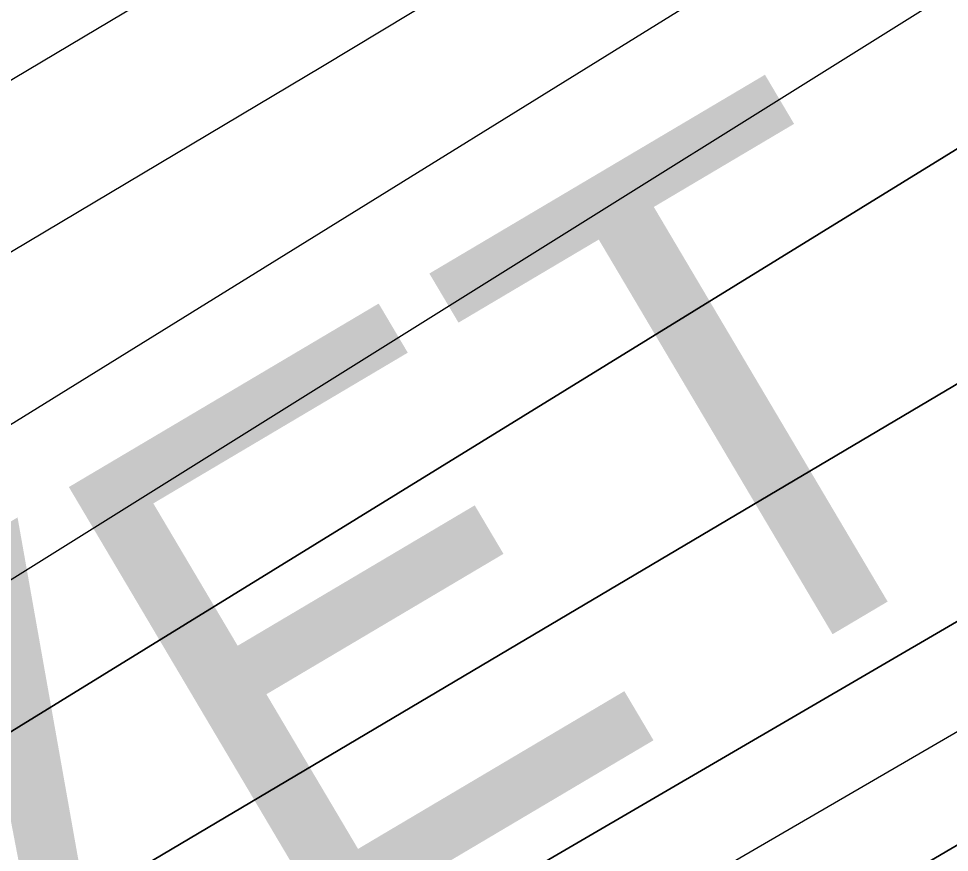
# Model space of a CAD drawing. Extents: x 3445503 to 3483459, y 540493 to 566012.
# Drawn here: x 3477864.8 to 3478045.2, y 552513.4 to 552675.1 of the extents above; entities that cross this region are included whole.
import ezdxf

# ---------------------------------------------------------------- set-up
doc = ezdxf.new("R2010")
doc.units = 0
for name, color, linetype in [('V-RIVR-EDGE', 7, 'Continuous'), ('V-RRAP-RVMT-IDEN', 7, 'Continuous'), ('V-TOPO-DPTH', 7, 'Continuous'), ('V-TOPO-MAJR', 7, 'Continuous'), ('V-TOPO-MINR', 7, 'Continuous')]:
    doc.layers.add(name, color=color, linetype=linetype)

msp = doc.modelspace()

# ---------------------------------------------------------------- linework, layer by layer
at = {"layer": 'V-RIVR-EDGE'}
msp.add_spline([(3479768.78, 553521.55), (3479746.85, 553508.04), (3479737.45, 553501.46), (3479731.18, 553496.26), (3479729.08, 553493.14), (3479725.6, 553490.02), (3479718.29, 553485.52), (3479706.45, 553476.86), (3479686.25, 553464.74), (3479678.25, 553459.54), (3479670.23, 553450.53), (3479664.99, 553441.5), (3479660.81, 553438.73), (3479644.1, 553429.38), (3479636.44, 553424.54), (3479630.52, 553419.34), (3479624.25, 553415.88), (3479613.81, 553408.6), (3479606.84, 553403.06), (3479601.27, 553397.86), (3479591.17, 553391.62), (3479577.95, 553387.14), (3479560.89, 553376.75), (3479543.12, 553362.19), (3479535.8, 553352.48), (3479527.79, 553346.24), (3479508.98, 553333.42), (3479481.83, 553316.46), (3479463.37, 553303.99), (3479444.57, 553290.48), (3479413.57, 553266.92), (3479396.5, 553253.05), (3479388.14, 553245.77), (3479367.24, 553230.18), (3479334.51, 553209.06), (3479314.32, 553195.9), (3479313.62, 553194.51), (3479310.83, 553192.43), (3479300.74, 553188.28), (3479298.65, 553187.24), (3479295.17, 553183.08), (3479290.29, 553178.23), (3479282.98, 553173.38), (3479278.1, 553170.61), (3479275.32, 553170.27), (3479273.93, 553170.27), (3479272.54, 553172.01), (3479268.36, 553168.2), (3479263.48, 553163.69), (3479260.7, 553161.96), (3479256.87, 553159.54), (3479254.08, 553156.76), (3479250.6, 553156.08), (3479247.13, 553157.13), (3479245.39, 553157.13), (3479244, 553155.05), (3479240.85, 553149.5), (3479226.23, 553141.19), (3479210.22, 553131.15), (3479205.34, 553125.25), (3479200.46, 553121.44), (3479196.98, 553121.1), (3479190.73, 553124.24), (3479181.67, 553116.62), (3479172.62, 553108.99), (3479164.96, 553106.23), (3479157.31, 553102.77), (3479146.17, 553097.93), (3479136.77, 553091.35), (3479123.19, 553082), (3479107.87, 553071.61), (3479086.28, 553058.8), (3479076.54, 553055.35), (3479062.62, 553051.21), (3479060.53, 553049.82), (3479055.65, 553042.88), (3479050.43, 553038.72), (3479038.25, 553033.54), (3479032.32, 553029.04), (3479026.75, 553025.92), (3479019.45, 553023.51), (3479013.53, 553021.43), (3479007.61, 553016.93), (3478996.81, 553006.87), (3478989.85, 553002.37), (3478976.96, 552993.71), (3478963.39, 552987.14), (3478949.11, 552976.4), (3478929.6, 552960.46), (3478919.85, 552952.49), (3478912.89, 552947.98), (3478904.18, 552943.49), (3478895.83, 552940.03), (3478888.18, 552936.57), (3478872.86, 552926.53), (3478856.15, 552916.84), (3478849.18, 552911.64), (3478840.48, 552906.1), (3478830.38, 552901.61), (3478823.07, 552896.76), (3478809.49, 552888.1), (3478791.04, 552877.02), (3478781.99, 552871.83), (3478772.24, 552865.94), (3478747.18, 552851.75), (3478719.68, 552837.57), (3478679.99, 552815.42), (3478675.12, 552811.95), (3478668.51, 552811.27), (3478665.38, 552810.59), (3478658.76, 552806.08), (3478650.75, 552797.76), (3478644.14, 552795), (3478637.52, 552791.19), (3478629.87, 552790.16), (3478624.65, 552788.44), (3478615.95, 552781.86), (3478609.68, 552777), (3478596.45, 552769.39), (3478586.35, 552764.2), (3478563.73, 552755.22), (3478549.11, 552747.26), (3478537.62, 552739.64), (3478534.49, 552736.52), (3478530.31, 552735.48), (3478525.8, 552736.89), (3478523.36, 552735.85), (3478508.74, 552726.85), (3478487.15, 552713), (3478471.84, 552704.69), (3478459.65, 552698.12), (3478454.78, 552698.13), (3478447.13, 552695.37), (3478427.99, 552686.72), (3478402.58, 552675.31), (3478364.29, 552653.85), (3478354.55, 552649.01), (3478341.32, 552642.79), (3478325.31, 552634.48), (3478319.05, 552632.07), (3478313.48, 552631.04), (3478306.52, 552627.23), (3478298.51, 552622.73), (3478288.77, 552617.54), (3478282.15, 552615.12), (3478278.32, 552612.7), (3478266.49, 552608.56), (3478237.61, 552595.77), (3478219.16, 552586.42), (3478213.94, 552582.96), (3478209.76, 552580.19), (3478197.24, 552577.09), (3478186.45, 552571.56), (3478177.4, 552566.02), (3478168, 552560.83), (3478155.82, 552555.29), (3478148.85, 552550.45), (3478134.93, 552543.87), (3478115.79, 552536.27), (3478103.95, 552529.35), (3478095.6, 552523.46), (3478092.46, 552521.73), (3478088.98, 552519.65), (3478085.15, 552515.49), (3478080.28, 552513.77), (3478067.41, 552510.32), (3478053.13, 552498.88), (3478047.56, 552497.51), (3478043.04, 552496.82), (3478041.3, 552495.79), (3478039.21, 552493.7), (3478021.1, 552479.84), (3478004.03, 552467.72), (3477990.8, 552457.67), (3477982.09, 552452.83), (3477973.04, 552444.85), (3477967.38, 552440.81)], degree=3, dxfattribs=at)
at = {"layer": 'V-TOPO-DPTH'}
for points in [[(3478795.82, 553002.61), (3478369.62, 552746.78), (3478365.81, 552744.49), (3478363.91, 552743.35), (3478360.44, 552741.25), (3478359.33, 552740.58), (3478355.97, 552738.58), (3478352.61, 552736.6), (3478351.48, 552735.95), (3477636.86, 552319.29), (3477615.87, 552307.07), (3477594.86, 552294.87), (3477573.84, 552282.71), (3477552.81, 552270.57), (3477531.75, 552258.47), (3477510.67, 552246.4), (3477489.56, 552234.38), (3477468.44, 552222.39), (3476838.65, 551865.98)], [(3476838.65, 551865.98), (3477468.44, 552222.39), (3477489.56, 552234.38), (3477510.67, 552246.4), (3477531.75, 552258.47), (3477552.81, 552270.57), (3477573.84, 552282.71), (3477594.86, 552294.87), (3477615.87, 552307.07), (3477636.86, 552319.29), (3478351.48, 552735.95), (3478352.61, 552736.6), (3478355.97, 552738.58), (3478359.33, 552740.58), (3478360.44, 552741.25), (3478363.91, 552743.35), (3478365.81, 552744.49), (3478369.62, 552746.78), (3478795.82, 553002.61)], [(3477007.21, 552045.42), (3477086.62, 552085.01), (3477165.53, 552125.59), (3477243.66, 552167.63), (3477321.28, 552210.64), (3477453.11, 552285.32), (3477464.4, 552291.79), (3477475.63, 552298.35), (3477486.79, 552305.03), (3477497.9, 552311.79), (3478125.76, 552698.62), (3478155.83, 552717.08), (3478185.94, 552735.46), (3478216.12, 552753.74), (3478246.34, 552771.94), (3478276.63, 552790.03), (3478306.98, 552808.02), (3478337.41, 552825.88), (3478367.89, 552843.64), (3478555.68, 552952.5)], [(3478555.68, 552952.5), (3478367.89, 552843.64), (3478337.41, 552825.88), (3478306.98, 552808.02), (3478276.63, 552790.03), (3478246.34, 552771.94), (3478216.12, 552753.74), (3478185.94, 552735.46), (3478155.83, 552717.08), (3478125.76, 552698.62), (3477497.9, 552311.79), (3477486.79, 552305.03), (3477475.63, 552298.35), (3477464.4, 552291.79), (3477453.11, 552285.32), (3477321.28, 552210.64), (3477243.66, 552167.63), (3477165.53, 552125.59), (3477086.62, 552085.01), (3477007.21, 552045.42)], [(3478457.82, 552846.62), (3478367.37, 552793.56), (3478349.06, 552782.81), (3478330.75, 552772.05), (3478312.46, 552761.26), (3478294.18, 552750.47), (3478057.4, 552610.56), (3477963.01, 552554.72), (3477868.67, 552498.82), (3477774.38, 552442.82), (3477680.12, 552386.76), (3477538.48, 552302.42), (3477515.02, 552288.57), (3477491.5, 552274.84), (3477467.88, 552261.28), (3477444.18, 552247.85), (3477063.62, 552033.86), (3476966.8, 551979.8)], [(3478457.82, 552846.62), (3478367.37, 552793.56), (3478349.06, 552782.81), (3478330.75, 552772.05), (3478312.46, 552761.26), (3478294.18, 552750.47), (3478057.4, 552610.56), (3477963.01, 552554.72), (3477868.67, 552498.82), (3477774.38, 552442.82), (3477680.12, 552386.76), (3477538.48, 552302.42), (3477515.02, 552288.57), (3477491.5, 552274.84), (3477467.88, 552261.28), (3477444.18, 552247.85), (3477063.62, 552033.86), (3476966.8, 551979.8)], [(3476574.26, 551672.89), (3477109.2, 551978.09), (3477179.37, 552018.02), (3477249.59, 552057.85), (3477319.91, 552097.52), (3477390.28, 552137.09), (3477509.3, 552203.85), (3477520.2, 552209.98), (3477531.07, 552216.15), (3477541.92, 552222.36), (3477552.76, 552228.6), (3477946.05, 552456.14), (3478017.46, 552497.69), (3478088.73, 552539.48), (3478159.78, 552581.61), (3478230.7, 552623.99), (3478314.91, 552674.59), (3478343.63, 552691.82), (3478372.36, 552709.04), (3478401.12, 552726.22), (3478429.89, 552743.38)], [(3478429.89, 552743.38), (3478401.12, 552726.22), (3478372.36, 552709.04), (3478343.63, 552691.82), (3478314.91, 552674.59), (3478230.7, 552623.99), (3478159.78, 552581.61), (3478088.73, 552539.48), (3478017.46, 552497.69), (3477946.05, 552456.14), (3477552.76, 552228.6), (3477541.92, 552222.36), (3477531.07, 552216.15), (3477520.2, 552209.98), (3477509.3, 552203.85), (3477390.28, 552137.09), (3477319.91, 552097.52), (3477249.59, 552057.85), (3477179.37, 552018.02), (3477109.2, 551978.09), (3476574.26, 551672.89)]]:
    msp.add_lwpolyline(points, dxfattribs=at)
at = {"layer": 'V-TOPO-MAJR'}
msp.add_lwpolyline([(3477672.25, 552446.94), (3477714.03, 552473.04), (3478276.88, 552824.9), (3478283.6, 552829.09), (3478290.32, 552833.27), (3478297.05, 552837.43), (3478303.78, 552841.59), (3478345.08, 552867.02), (3478372.51, 552883.84), (3478399.98, 552900.57), (3478427.52, 552917.19)], dxfattribs=at)
at = {"layer": 'V-TOPO-MINR'}
for points in [[(3477419.99, 552399.32), (3478104.45, 552806.82), (3478128.75, 552821.32), (3478153.03, 552835.87), (3478177.28, 552850.46), (3478201.5, 552865.1), (3478240.59, 552888.76), (3478245.26, 552891.59), (3478249.92, 552894.42), (3478254.59, 552897.25), (3478259.25, 552900.08), (3478616.43, 553117.07)], [(3476975.13, 552144.9), (3477050.95, 552181.34), (3477126.47, 552218.37), (3477201.56, 552256.27), (3477276.36, 552294.75), (3477393.43, 552355.85), (3477409.41, 552364.35), (3477425.31, 552372.99), (3477441.07, 552381.87), (3477456.75, 552390.91), (3477752.25, 552564.21), (3477838.04, 552614.85), (3477923.64, 552665.83), (3478008.93, 552717.31), (3478094.03, 552769.12), (3478209.6, 552839.95), (3478236.76, 552856.59), (3478263.93, 552873.22), (3478291.1, 552889.84), (3478318.27, 552906.46), (3478479.08, 553004.76)], [(3476838.65, 551865.98), (3477468.44, 552222.39), (3477489.56, 552234.38), (3477510.67, 552246.4), (3477531.75, 552258.47), (3477552.81, 552270.57), (3477573.84, 552282.71), (3477594.86, 552294.87), (3477615.87, 552307.07), (3477636.86, 552319.29), (3478351.48, 552735.95), (3478352.61, 552736.6), (3478355.97, 552738.58), (3478359.33, 552740.58), (3478360.44, 552741.25), (3478363.91, 552743.35), (3478365.81, 552744.49), (3478369.62, 552746.78), (3478795.82, 553002.61)], [(3477007.21, 552045.42), (3477086.62, 552085.01), (3477165.53, 552125.59), (3477243.66, 552167.63), (3477321.28, 552210.64), (3477453.11, 552285.32), (3477464.4, 552291.79), (3477475.63, 552298.35), (3477486.79, 552305.03), (3477497.9, 552311.79), (3478125.76, 552698.62), (3478155.83, 552717.08), (3478185.94, 552735.46), (3478216.12, 552753.74), (3478246.34, 552771.94), (3478276.63, 552790.03), (3478306.98, 552808.02), (3478337.41, 552825.88), (3478367.89, 552843.64), (3478555.68, 552952.5)], [(3476933.46, 552088.45), (3477061.06, 552152.61), (3477188.53, 552217.04), (3477382.71, 552315.6), (3477412.85, 552331.2), (3477442.81, 552347.13), (3477472.52, 552363.53), (3477502.05, 552380.26), (3477561.75, 552414.72), (3477620.85, 552449.19), (3477679.72, 552484.02), (3477738.26, 552519.41), (3477796.58, 552555.16), (3478243.85, 552832.2), (3478260.59, 552842.56), (3478277.35, 552852.9), (3478294.11, 552863.23), (3478310.88, 552873.54), (3478412.31, 552935.83)], [(3476966.8, 551979.8), (3477063.62, 552033.86), (3477444.18, 552247.85), (3477467.88, 552261.28), (3477491.5, 552274.84), (3477515.02, 552288.57), (3477538.48, 552302.42), (3477680.12, 552386.76), (3477774.38, 552442.82), (3477868.67, 552498.82), (3477963.01, 552554.72), (3478057.4, 552610.56), (3478294.18, 552750.47), (3478312.46, 552761.26), (3478330.75, 552772.05), (3478349.06, 552782.81), (3478367.37, 552793.56), (3478457.82, 552846.62)], [(3476580.52, 551696.89), (3477400.36, 552162.84), (3477420.44, 552174.25), (3477440.52, 552185.66), (3477460.6, 552197.07), (3477480.68, 552208.48), (3477515.07, 552228.02), (3477517.95, 552229.66), (3477520.84, 552231.31), (3477523.72, 552232.97), (3477526.59, 552234.64), (3478156.93, 552600.91), (3478191.42, 552621.04), (3478225.86, 552641.27), (3478260.22, 552661.64), (3478294.52, 552682.11), (3478328.78, 552702.63), (3478363.06, 552723.13), (3478397.35, 552743.62), (3478431.64, 552764.09)], [(3476574.26, 551672.89), (3477109.2, 551978.09), (3477179.37, 552018.02), (3477249.59, 552057.85), (3477319.91, 552097.52), (3477390.28, 552137.09), (3477509.3, 552203.85), (3477520.2, 552209.98), (3477531.07, 552216.15), (3477541.92, 552222.36), (3477552.76, 552228.6), (3477946.05, 552456.14), (3478017.46, 552497.69), (3478088.73, 552539.48), (3478159.78, 552581.61), (3478230.7, 552623.99), (3478314.91, 552674.59), (3478343.63, 552691.82), (3478372.36, 552709.04), (3478401.12, 552726.22), (3478429.89, 552743.38)]]:
    msp.add_lwpolyline(points, dxfattribs=at)

# ---------------------------------------------------------------- texts
at = {"layer": 'V-RRAP-RVMT-IDEN'}
msp.add_text('REVET', height=100, rotation=30.6425, dxfattribs=at).set_placement((3477679.47, 552352.48))

doc.saveas('drawing.dxf')
